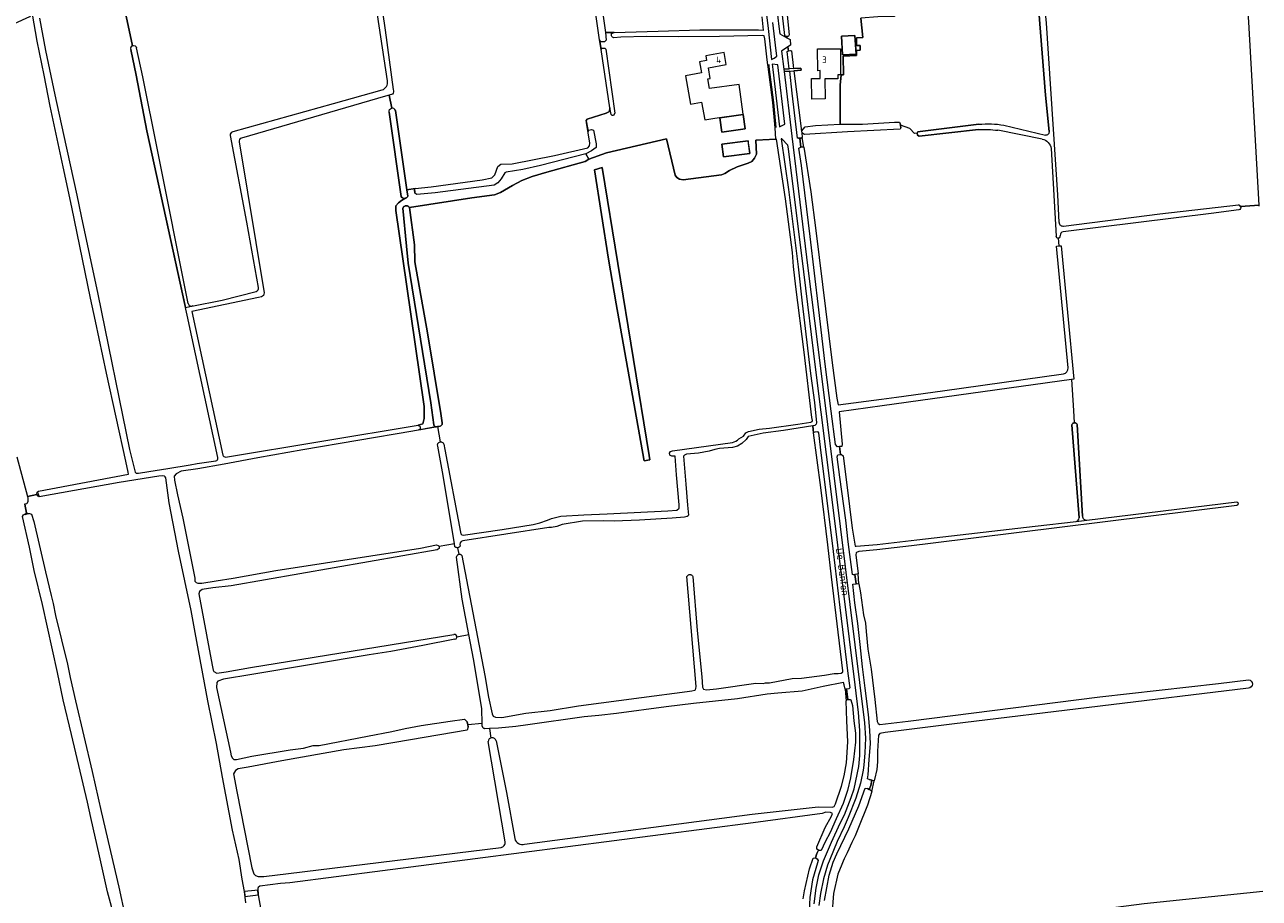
# Model space of a CAD drawing. Header units: metres. Extents: x 209813 to 223847, y 571801 to 587119.
# Tile 481 of 656: x 216462 to 217179, y 580041 to 580548. Entities that reach past the tile are written whole.
import ezdxf
from ezdxf.enums import TextEntityAlignment as Align

# ---------------------------------------------------------------- set-up
doc = ezdxf.new("R2010")
doc.units = ezdxf.units.M
for name, color, linetype, lineweight in [('B-RO-GK-BESCHOEIING-G', 8, 'GK-BESCHOEIING', 0), ('B-RO-GR-BOUWLAND-GV', 8, 'Continuous', 0), ('B-RO-GR-GRAS-GV', 8, 'Continuous', 0), ('B-RO-KW-KUNSTWERK_DEK-GV', 8, 'Continuous', 0), ('B-RO-OG-BEBOUWING-GV', 8, 'Continuous', 0), ('B-RO-OG-BEBOUWING-T18', 8, 'Continuous', 0), ('B-RO-OG-TERREIN_ERF-GV', 8, 'Continuous', 0), ('B-RO-OG-TOPOGRAFIE-T18', 8, 'Continuous', 0), ('B-RO-OG-WATER_GREPPEL-GV', 8, 'Continuous', 0), ('B-RO-OG-WEG-GV', 8, 'Continuous', 0), ('B-RO-VH-ONVERHARD-GV', 8, 'Continuous', 0), ('B-RO-VH-VERHARDING_BETONSTRAATSTEEN-GV', 8, 'Continuous', 0)]:
    doc.layers.add(name, color=color, linetype=linetype, lineweight=lineweight)
doc.styles.add('NLCS-ISO-M200-T18', font='txt', dxfattribs={"height": 0.36})
doc.linetypes.add('GK-BESCHOEIING', pattern='A,30,-5,[1,NLCS.shx,S=1,R=0,X=0,Y=0],-5', length=40)

msp = doc.modelspace()

# ---------------------------------------------------------------- linework, layer by layer
at = {"layer": 'B-RO-GK-BESCHOEIING-G', "flags": 128}
for points in [[(216905.435, 580533.01), (216905.63, 580533.05)], [(216905.63, 580533.05), (216905.95, 580533.115), (216906.835, 580533.13)], [(216898.57, 580488.422), (216897.216, 580503.038), (216894.572, 580523.774), (216894.465, 580525.069)], [(216970.711, 580489.822), (216970.544, 580490.77)], [(216970.967, 580488.374), (216970.711, 580489.822)], [(216911.556, 580482.214), (216912.262, 580482.299)], [(216912.262, 580482.299), (216913.061, 580482.395)], [(216913.239, 580486.409), (216913.388, 580485.466)], [(216912.94, 580477.111), (216912.901, 580477.107)], [(216913.787, 580477.193), (216912.94, 580477.111)], [(216688.426, 580452.208), (216688.527, 580451.369)], [(216688.527, 580451.369), (216688.65, 580450.344)], [(216469.553, 580276.362), (216469.742, 580275.532)], [(216469.742, 580275.532), (216469.95, 580274.618)], [(216463.006, 580263.859), (216461.996, 580263.634)], [(216464.308, 580264.148), (216463.006, 580263.859)], [(216939.506, 580162.344), (216939.374, 580162.326)], [(216940.773, 580162.517), (216939.506, 580162.344)], [(216719.313, 580141.685), (216719.056, 580143.283)], [(216719.518, 580140.416), (216719.313, 580141.685)], [(216952.56, 580109.851), (216954.067, 580109.422)], [(216954.067, 580109.422), (216954.603, 580109.269)], [(216952.598, 580104.113), (216951.62, 580104.636)], [(216953.172, 580103.806), (216952.598, 580104.113)]]:
    msp.add_lwpolyline(points, dxfattribs=at)
at = {"layer": 'B-RO-GR-BOUWLAND-GV', "flags": 128}
for points in [[(217168.437, 580442.639), (217179.315, 580443.36), (217173.304, 580549.751), (217164.401, 580681.827), (217159.364, 580760.949), (217159.311, 580776.364), (217157.39, 580808.927), (217153.44, 580874.417), (217149.669, 580924.923), (217146.457, 580979.99), (217142.47, 581030.903), (217140.038, 581067.011), (217139.58, 581068.385), (217138.778, 581068.775), (217137.137, 581068.735), (217099.847, 581066.485), (217088.288, 581066.177), (217087.15, 581066.445), (217084.21, 581097.833), (217080.575, 581140.949)], [(216672.607, 580515.623), (216666.768, 580553.971), (216649.412, 580628.668), (216645.764, 580642.279), (216640.48, 580639.665), (216640.751, 580639.311), (216640.225, 580637.71), (216628.718, 580632.363), (216589.233, 580613.028), (216560.768, 580599.793), (216560.007, 580600.085), (216559.692, 580600.68), (216553.519, 580597.702), (216553.707, 580597.457), (216553.899, 580596.367), (216540.176, 580589.571), (216515.662, 580577.724), (216524.543, 580535.996)], [(216457.312, 580297.297), (216463.447, 580274.137), (216468.977, 580275.362), (216469.072, 580276.735), (216469.876, 580277.318), (216522.21, 580287.174), (216522.023, 580288.373), (216520.532, 580294.642), (216509.36, 580345.76), (216502.885, 580375.961), (216500.137, 580389.443), (216492.263, 580427.164), (216489.311, 580442.242), (216484.107, 580465.653), (216476.597, 580500.913), (216473.222, 580518.957), (216469.164, 580538.717), (216466.352, 580554.376), (216465.109, 580553.728), (216464.674, 580552.818), (216448.945, 580545.591)], [(216582.907, 580486.102), (216641.36, 580502.52), (216669.49, 580510.293)], [(216675.107, 580499.729), (216673.618, 580507.29), (216671.419, 580506.688), (216587.803, 580482.398)], [(216682.36, 580447.332), (216682.156, 580447.36), (216681.762, 580447.477), (216681.576, 580447.564), (216681.399, 580447.67), (216681.082, 580447.931), (216680.654, 580448.408), (216673.639, 580497.376)], [(216597.773, 580395.618), (216590.985, 580433.457), (216581.483, 580483.805)], [(216586.397, 580480.099), (216600.918, 580392.461)], [(216578.582, 580297.094), (216690.555, 580315.562), (216693.233, 580316.482), (216693.987, 580319.483), (216694.073, 580326.508), (216683.748, 580397.509), (216677.477, 580440.292), (216677.556, 580442.991), (216679.064, 580444.737), (216680.731, 580446.166), (216682.771, 580447.337), (216682.566, 580447.324), (216682.36, 580447.332)], [(217065.565, 580431.267), (217121.512, 580438.43), (217167.28, 580443.545)], [(216599.378, 580390.182), (216597.761, 580389.823), (216558.965, 580381.569), (216576.945, 580298.241)], [(216559.033, 580384.777), (216576.539, 580388.293), (216596.298, 580393.326)], [(216462.862, 580264.613), (216461.894, 580269.674), (216461.471, 580269.587)], [(216514.292, 580028.897), (216510.003, 580044.691), (216505.224, 580065.486), (216500.253, 580087.712), (216498.259, 580096.771), (216489.074, 580136.035), (216484.209, 580156.033), (216480.798, 580172.071), (216472.205, 580211.547), (216467.287, 580231.301), (216464.641, 580244.697), (216460.54, 580262.616), (216461.081, 580263.506), (216462.862, 580264.613)]]:
    msp.add_lwpolyline(points, dxfattribs=at)
at = {"layer": 'B-RO-GR-BOUWLAND-GV'}
for points in [[(216524.543, 580535.996, -0.4575654), (216526.82, 580534.699)], [(216669.49, 580510.293, 0.3768996), (216672.607, 580515.623)], [(216673.639, 580497.376, -0.437896), (216675.107, 580499.729)], [(216581.483, 580483.805, -0.3887255), (216582.907, 580486.102)], [(216587.803, 580482.398, 0.3872609), (216586.397, 580480.099)], [(217062.924, 580433.326, 0.4252258), (217065.565, 580431.267)], [(216596.298, 580393.326, 0.3931398), (216597.773, 580395.618)], [(216600.918, 580392.461, -0.3983049), (216599.378, 580390.182)], [(216556.853, 580386.299, 0.6015198), (216559.691, 580385.114)], [(216576.945, 580298.241, 0.3282513), (216578.582, 580297.094)]]:
    msp.add_lwpolyline(points, format="xyb", dxfattribs=at)
at = {"layer": 'B-RO-GR-GRAS-GV', "flags": 128}
for points in [[(216688.795, 580453.173), (216697.959, 580454.088), (216727.639, 580458.096), (216733.211, 580459.18), (216735.012, 580460.936), (216736.706, 580465.856), (216738.556, 580467.159), (216745.092, 580467.491), (216769.67, 580472.307), (216789.137, 580476.734), (216790.077, 580477.823), (216790.341, 580479.368), (216788.404, 580491.325), (216788.092, 580492.622), (216788.625, 580493.41), (216799.751, 580496.741), (216801.625, 580497.796), (216801.901, 580499.914), (216796.764, 580533.794), (216795.828, 580539.469), (216778.339, 580663.136)], [(216782.374, 580663.468), (216799.29, 580543.707), (216804.398, 580543.707), (216829.879, 580544.51), (216854.238, 580545.181), (216878.252, 580545.208), (216888.26, 580545.297), (216891.003, 580545.086), (216891.178, 580545.086), (216890.404, 580552.845)], [(217054.99, 580507.205), (217048.261, 580592.94)], [(216524.543, 580535.996), (216515.662, 580577.724)], [(216668.354, 580565.215), (216671.302, 580545.096), (216676.057, 580510.632)], [(216968.823, 580562.028), (216967.203, 580561.88), (216967.415, 580552.969), (216957.615, 580552.7), (216947.775, 580552.077), (216948.859, 580540.825), (216945.254, 580540.536), (216945.19, 580536.223), (216947.314, 580536.159), (216947.443, 580533.391), (216945.19, 580533.133), (216945.254, 580530.366), (216937.401, 580529.979), (216937.605, 580519.174), (216936.384, 580519.161), (216935.691, 580513.173), (216935.77, 580497.764), (216935.705, 580490.406), (216948.718, 580490.506), (216967.277, 580491.576), (216970.291, 580491.558), (216970.544, 580490.77), (216970.711, 580489.822)], [(216470.342, 580551.971), (216473.969, 580533.136), (216479.349, 580507.385), (216484.42, 580484.352), (216492.041, 580449.297), (216494.586, 580437.088), (216504.239, 580391.744), (216522.796, 580301.574), (216525.954, 580288.362), (216526.603, 580287.845), (216527.912, 580287.782), (216534.062, 580288.664), (216544.99, 580290.535), (216557.936, 580292.648), (216562.143, 580293.364), (216572.848, 580294.951)], [(216574.05, 580296.807), (216556.179, 580379.485), (216532.843, 580486.483), (216526.652, 580518.867), (216523.465, 580533.854)], [(216675.502, 580507.806), (216673.618, 580507.29), (216675.107, 580499.729)], [(217057.144, 580486.261), (217054.99, 580507.205)], [(216677.264, 580498.426), (216683.956, 580452.394), (216688.795, 580453.173)], [(216976.313, 580487.838), (216970.711, 580489.822), (216970.967, 580488.374), (216970.679, 580487.453), (216940.076, 580485.918), (216915.075, 580484.475), (216913.388, 580485.466), (216913.706, 580482.786)], [(216980.398, 580485.18), (216980.849, 580485.953), (216982.201, 580486.275), (217016.353, 580490.37)], [(217030.862, 580489.851), (217054.981, 580484.023)], [(216834.902, 580481.862), (216799.859, 580473.846), (216789.62, 580470.115), (216787.556, 580468.845), (216765.199, 580462.638), (216756.838, 580459.992), (216750.805, 580457.664), (216745.302, 580454.912), (216738.317, 580450.785), (216734.93, 580449.409), (216721.595, 580447.716), (216685.371, 580442.116), (216688.448, 580420.276), (216688.466, 580410.431), (216696.006, 580369.344), (216703.644, 580322.479), (216704.512, 580316.975), (216704.385, 580316.044), (216704.11, 580315.599), (216703.686, 580315.24), (216703.199, 580315.049), (216702.251, 580314.824), (216701.64, 580314.777), (216703.249, 580305.897), (216703.677, 580305.945), (216704.058, 580305.889), (216704.312, 580305.794), (216704.662, 580305.587), (216704.939, 580305.349), (216705.209, 580304.897), (216705.368, 580304.508), (216705.908, 580301.404), (216715.041, 580253.411), (216715.349, 580252.441), (216715.879, 580251.845), (216716.738, 580251.647), (216739.228, 580254.954), (216757.418, 580257.931), (216761.122, 580258.857), (216765.753, 580260.444), (216767.935, 580261.436), (216773.478, 580262.776), (216786.839, 580263.57), (216800.399, 580264.165), (216835.655, 580265.819), (216840.814, 580266.282), (216842.152, 580267.416), (216842.152, 580269.334), (216840.555, 580286.717), (216839.858, 580297.596), (216837.979, 580297.592), (216836.845, 580298.296), (216836.581, 580299.355), (216837.176, 580300.347), (216838.284, 580300.769), (216873.086, 580305.641)], [(216876.885, 580307.704), (216879.496, 580309.329), (216880.92, 580311.183), (216882.397, 580311.904), (216888.715, 580313.382), (216894.757, 580313.909), (216911.103, 580316.15), (216918.695, 580317.372), (216919.382, 580317.747), (216919.605, 580318.358), (216919.351, 580320.047), (216914.819, 580357.97), (216909.936, 580396.059), (216908.692, 580407.692), (216908.045, 580415.825), (216904.02, 580447.032), (216898.742, 580481.735), (216886.661, 580481.06), (216887.158, 580472.999), (216885.967, 580470.618), (216884.38, 580468.765), (216882.263, 580467.707), (216875.913, 580465.723), (216871.415, 580463.606), (216868.769, 580461.754), (216866.785, 580461.093), (216844.427, 580458.05), (216842.311, 580458.447), (216840.856, 580459.505), (216839.797, 580460.828), (216834.902, 580481.862)], [(217016.107, 580487.397), (216981.621, 580483.443), (216980.656, 580483.957), (216980.398, 580485.18), (216978.922, 580484.974), (216976.313, 580487.838)], [(217053.054, 580481.787), (217027.369, 580486.876)], [(216914.601, 580477.098), (216918.691, 580451.049), (216921.63, 580428.747), (216931.041, 580351.913), (216933.861, 580331.247), (216934.599, 580327.398), (216959.755, 580330.707), (216968.562, 580331.894), (216995.294, 580335.641), (217065.443, 580345.395)], [(217167.34, 580440.672), (217151.28, 580438.506), (217065.389, 580427.93)], [(217179.342, 580442.874), (217179.315, 580443.36), (217168.437, 580442.639)], [(217068.178, 580348.925), (217061.526, 580419.563), (217062.976, 580419.692), (217062.614, 580424.227)], [(217063.634, 580425.738), (217063.646, 580425.623)], [(217062.976, 580419.692), (217064.09, 580419.791), (217071.523, 580342.358), (217070.119, 580342.163), (217071.357, 580324.229), (217071.678, 580317.011), (217072.113, 580317.032), (217072.399, 580316.975), (217072.667, 580316.863), (217072.909, 580316.701), (217073.2, 580316.377), (217073.441, 580315.973), (217076.573, 580262.804)], [(217070.119, 580342.163), (216960.247, 580326.924)], [(216960.247, 580326.924), (216935.121, 580323.414), (216937.001, 580304.631), (216936.709, 580303.326), (216935.392, 580303.217), (216935.93, 580298.577), (216936.441, 580298.633), (216937.466, 580297.761), (216939.674, 580280.909), (216942.759, 580255.747), (216944.5, 580245.351), (216944.947, 580245.288), (216957.228, 580246.37), (216980.245, 580249.04), (217049.004, 580256.927), (217072.929, 580259.762)], [(217074.57, 580261.822), (217070.47, 580315.857), (217070.659, 580316.256), (217070.918, 580316.606), (217071.268, 580316.865), (217071.678, 580317.011)], [(216701.64, 580314.777), (216687.459, 580312.203), (216623.477, 580301.256), (216597.358, 580296.68), (216577.722, 580293.071), (216562.455, 580290.208), (216552.71, 580288.992), (216549.925, 580287.396), (216548.776, 580286.072), (216548.923, 580283.764), (216550.576, 580275.125), (216553.721, 580261.687), (216554.496, 580257.689), (216560.637, 580226.764), (216560.767, 580224.988), (216561.515, 580224.338), (216562.387, 580223.865), (216564.729, 580223.957), (216573.113, 580225.186), (216583.023, 580226.833), (216607.858, 580231.274), (216691.821, 580244.26), (216701.207, 580246.089), (216702.176, 580245.824), (216702.628, 580245.178)], [(216714.256, 580240.669), (216714.571, 580240.684), (216714.728, 580240.668), (216714.882, 580240.637), (216715.179, 580240.531), (216715.318, 580240.456), (216715.57, 580240.267), (216715.681, 580240.155), (216715.886, 580239.902), (216725.025, 580192.415), (216729.25, 580170.264), (216731.351, 580157.708), (216733.42, 580147.931), (216734.091, 580146.548), (216735.348, 580146.037), (216739.152, 580145.935), (216753.127, 580148.425), (216767.164, 580149.99), (216783.578, 580152.63), (216820.261, 580157.4), (216846.823, 580161.018), (216849.626, 580161.383), (216851.281, 580161.736), (216851.627, 580161.992), (216851.924, 580162.756), (216852.053, 580163.816), (216849.056, 580198.106), (216846.703, 580227.743), (216846.85, 580228.028), (216846.948, 580228.18), (216847.189, 580228.45), (216847.329, 580228.565), (216847.64, 580228.751), (216847.982, 580228.87), (216848.16, 580228.903), (216848.522, 580228.914), (216848.879, 580228.852), (216849.05, 580228.795), (216849.372, 580228.629), (216849.519, 580228.523), (216849.776, 580228.268), (216849.884, 580228.122), (216850.108, 580227.746), (216852.679, 580196.36), (216855.359, 580169.39), (216855.833, 580163.439), (216856.334, 580162.329), (216857.965, 580162.011), (216863.966, 580162.59), (216886.784, 580165.728), (216891.014, 580165.608), (216892.401, 580165.983), (216894.672, 580166.042), (216907.814, 580168.467), (216913.238, 580168.739), (216926.627, 580170.424), (216932.348, 580171.357), (216934.574, 580171.388), (216936.413, 580171.663), (216937.193, 580172.098), (216937.323, 580172.237), (216937.283, 580173.019), (216930.663, 580227.591), (216928.603, 580246.175), (216924.568, 580279.488), (216920.237, 580311.161), (216919.764, 580315.249), (216902.718, 580312.596), (216891.029, 580311.057), (216882.273, 580308.967), (216881.042, 580307.237), (216878.661, 580305.021), (216876.114, 580303.467), (216873.237, 580302.64), (216865.531, 580302.045), (216862.951, 580301.582), (216859.545, 580300.589), (216853.426, 580299.432), (216846.382, 580298.737), (216845.588, 580298.473), (216845.198, 580298.202), (216844.731, 580297.646)], [(216711.598, 580246.729), (216705.003, 580286.457), (216701.884, 580303.428), (216701.796, 580304.127), (216701.82, 580304.413), (216701.883, 580304.73), (216702.003, 580304.984), (216702.288, 580305.373), (216702.534, 580305.603), (216702.931, 580305.802), (216703.249, 580305.897)], [(216844.731, 580297.646), (216846.041, 580281.424), (216847.1, 580269.206), (216847.522, 580263.421), (216847.443, 580262.945), (216846.887, 580262.627), (216845.194, 580262.23), (216838.116, 580261.701), (216819.199, 580260.378), (216804.448, 580259.849), (216798.429, 580260.114), (216785.993, 580259.915), (216774.087, 580257.865), (216771.177, 580256.806), (216768.068, 580256.145), (216766.403, 580256.16), (216716.387, 580248.544)], [(216590.251, 580038.181), (216589.632, 580044.744), (216588.225, 580051.912), (216586.435, 580063.412), (216582.504, 580080.412), (216576.693, 580111.117), (216573.296, 580130.657), (216568.318, 580155.59), (216560.832, 580195.179), (216558.623, 580207.899), (216551.297, 580242.421), (216545.708, 580270.612), (216543.805, 580285.003), (216543.514, 580285.677), (216542.982, 580286.071), (216542.162, 580286.152), (216539.732, 580286.007), (216516.785, 580282.339), (216470.31, 580274.052), (216469.707, 580274.301), (216468.977, 580275.362), (216463.447, 580274.137), (216463.707, 580273.154), (216463.707, 580271.208), (216463, 580269.903), (216461.894, 580269.674), (216462.862, 580264.613), (216463.674, 580264.617), (216464.679, 580264.405), (216465.78, 580264.008), (216467.137, 580259.763), (216473.91, 580230.524), (216477.176, 580216.749), (216478.424, 580212.024), (216479.704, 580205.055), (216486.721, 580176.905), (216488.234, 580169.12), (216491.27, 580155.502), (216501.094, 580114.417), (216506.301, 580091.352), (216516.442, 580047.329), (216520.301, 580030.218)], [(217166.228, 580268.882), (216988.232, 580246.87), (216977.204, 580245.492), (216957.02, 580243.211), (216946.579, 580242.22), (216945.237, 580241.737), (216945.002, 580241.502), (216944.925, 580240.342), (216946.241, 580229.331)], [(217079.162, 580260.458), (217166.334, 580271.152)], [(216713.132, 580244.471), (216712.769, 580244.535), (216712.427, 580244.671), (216712.268, 580244.765), (216711.875, 580245.053), (216711.598, 580246.729), (216702.628, 580245.178), (216702.652, 580243.972), (216701.601, 580243.18), (216581.842, 580222.398), (216571.154, 580221.148), (216565.022, 580220.279), (216563.482, 580219.094), (216563.003, 580217.658), (216567.439, 580193.801), (216570.769, 580176.263), (216571.37, 580173.252), (216571.801, 580172.557), (216573.478, 580171.504), (216578.83, 580172.346), (216593.107, 580174.853), (216711.295, 580194.091)], [(216714.834, 580245.37), (216714.618, 580245.072), (216714.346, 580244.823), (216714.193, 580244.721), (216713.858, 580244.566), (216713.5, 580244.481)], [(216713.043, 580192.742), (216720.026, 580194.097), (216716.103, 580214.67), (216712.861, 580239.055), (216712.939, 580239.465), (216712.984, 580239.616), (216713.117, 580239.902), (216713.303, 580240.156), (216713.535, 580240.368), (216713.805, 580240.531), (216713.951, 580240.592), (216714.256, 580240.669), (216713.5, 580244.481), (216713.132, 580244.471)], [(216946.645, 580223.559), (216947.581, 580218.219), (216949.333, 580205.465), (216950.386, 580200.572), (216950.826, 580195.844), (216951.911, 580185.575), (216953.788, 580173.999), (216955.935, 580156.286), (216957.321, 580143.589), (216957.854, 580142.359), (216958.72, 580141.726), (216975.261, 580143.633), (217086.703, 580157.8), (217155.539, 580165.679), (217173.013, 580167.652)], [(216711.844, 580191.307), (216693.118, 580187.732), (216674.631, 580184.264), (216662.034, 580182.267), (216593.743, 580170.803)], [(216727.685, 580142.433), (216727.444, 580150.793), (216724.336, 580169.595), (216722.715, 580179.995), (216720.026, 580194.097)], [(216593.743, 580170.803), (216577.344, 580168.17), (216574.048, 580167.04), (216573.415, 580166.154), (216573.279, 580163.338), (216581.338, 580125.712), (216581.782, 580123.538), (216582.598, 580122.164), (216583.417, 580121.447), (216584.865, 580121.371), (216593.811, 580123.348), (216616.072, 580127.005), (216623.941, 580128.077), (216629.506, 580129.55), (216632.909, 580129.659), (216661.062, 580134.974), (216675.168, 580137.716), (216682.879, 580139.55), (216692.15, 580141.123), (216709.176, 580143.812), (216717.476, 580144.791), (216719.056, 580143.283), (216719.313, 580141.685)], [(216938.636, 580162.302), (216938.155, 580164.854), (216937.754, 580166.148), (216925.804, 580163.793), (216913.731, 580161.176), (216899.425, 580160.065), (216893.354, 580159.434), (216876.016, 580156.758), (216850.582, 580153.9)], [(217172.989, 580162.877), (217000.555, 580141.954), (216961.897, 580137.12), (216958.767, 580136.645), (216957.942, 580135.496), (216957.368, 580126.209), (216957.345, 580120.069), (216956.966, 580115.621), (216955.777, 580109.921), (216955.533, 580109.12)], [(216850.582, 580153.9), (216834.639, 580152.106), (216805.809, 580148.269), (216795.543, 580147.026), (216786.975, 580146.218), (216754.292, 580141.625), (216747.309, 580140.667), (216737.186, 580139.645), (216731.996, 580139.447), (216732.72, 580133.919)], [(216752.377, 580072.276), (216884.577, 580089.764), (216922.897, 580093.977), (216931.102, 580093.739), (216932.344, 580094.251), (216933.057, 580095.805), (216936.516, 580105.988), (216938.053, 580112.049), (216939.386, 580119.444), (216940.223, 580131.753), (216939.622, 580143.89), (216939.17, 580155.517)], [(216731.996, 580139.447), (216729.223, 580139.342), (216729.063, 580139.381), (216728.874, 580139.45), (216728.694, 580139.538), (216728.524, 580139.644), (216728.366, 580139.768), (216728.222, 580139.909), (216728.094, 580140.063), (216727.983, 580140.23), (216727.891, 580140.408), (216727.818, 580140.595), (216727.765, 580140.788), (216727.685, 580142.433), (216719.313, 580141.685), (216719.518, 580140.416), (216718.913, 580138.409), (216686.056, 580132.838), (216665.534, 580129.327), (216647.224, 580127), (216611.228, 580120.666), (216591.743, 580117.049), (216585.814, 580116.129), (216584.366, 580115.061), (216583.157, 580113.177), (216585.129, 580102.883), (216593.905, 580058.538), (216594.985, 580055.149), (216596.047, 580054.008), (216597.592, 580053.439), (216600.789, 580053.525), (216615.048, 580055.245), (216738.638, 580070.44)], [(216741.037, 580073.707), (216731.11, 580132.002)], [(216735.82, 580132.333), (216741.915, 580102.247), (216746.656, 580075.51)], [(216954.127, 580102.957), (216951.703, 580094.915), (216946.412, 580082.03), (216944.495, 580077.042), (216942.47, 580073.343), (216939.824, 580067.194), (216938.021, 580063.717), (216937.566, 580062.37), (216936.618, 580060.446), (216934.406, 580054.859), (216931.928, 580043.577), (216930.901, 580030.807), (216930.639, 580025.156), (216931.062, 580019.802), (216931.424, 580018.38), (216932.096, 580017.281), (216932.959, 580017.052), (216947.841, 580018.409), (216952.849, 580018.808), (216963.655, 580020.337), (216973.973, 580021.101), (217039.045, 580028.28), (217112.465, 580037.741), (217181.393, 580044.984)], [(216914.295, 580040.452), (216914.934, 580045.248), (216917.957, 580057.979), (216920.081, 580064.076), (216921.388, 580064.329), (216922.143, 580066.782), (216923.125, 580068.888), (216922.598, 580069.186), (216922.26, 580069.456), (216922.099, 580070.65), (216926.97, 580081.904), (216930.664, 580088.533), (216931.332, 580090.034), (216930.136, 580090.754), (216927.316, 580090.784), (216925.35, 580090.065), (216885.194, 580084.635), (216615.861, 580049.827), (216610.53, 580049.404), (216598.425, 580047.837), (216597.427, 580047.073), (216597.311, 580046.48), (216597.501, 580042.82), (216600.526, 580025.47)]]:
    msp.add_lwpolyline(points, dxfattribs=at)
at = {"layer": 'B-RO-GR-GRAS-GV'}
for points in [[(216676.057, 580510.632, -0.2649656), (216675.502, 580507.806)], [(217016.353, 580490.37, -0.0688422), (217030.862, 580489.851)], [(217168.437, 580442.639, -0.4740376), (217167.34, 580440.672)], [(217062.614, 580424.227, -0.4266549), (217061.249, 580425.314)], [(217065.389, 580427.93, 0.3934927), (217063.634, 580425.738)], [(217065.443, 580345.395, 0.3946369), (217068.178, 580348.925)], [(216873.086, 580305.641, 0.1872539), (216876.885, 580307.704)], [(216572.848, 580294.951, 0.5318711), (216574.05, 580296.807)], [(217166.334, 580271.152, -0.6704224), (217166.228, 580268.882)], [(217072.929, 580259.762, 0.3819412), (217074.57, 580261.822)], [(217076.573, 580262.804, 0.4338557), (217079.162, 580260.458)], [(216716.387, 580248.544, 0.4118455), (216714.834, 580245.37)], [(217173.013, 580167.652, -0.9738196), (217172.989, 580162.877)], [(216738.638, 580070.44, 0.4457388), (216741.037, 580073.707)], [(216746.656, 580075.51, 0.442592), (216752.377, 580072.276)]]:
    msp.add_lwpolyline(points, format="xyb", dxfattribs=at)
at = {"layer": 'B-RO-GR-GRAS-GV', "flags": 128}
for points in [[(216913.787, 580477.193), (216914.601, 580477.098), (216913.706, 580482.786), (216913.061, 580482.395), (216912.262, 580482.299), (216912.94, 580477.111)], [(216805.578, 580386.153), (216801.08, 580412.082), (216793.023, 580464.015), (216797.431, 580465.253), (216824.687, 580298.08), (216825.152, 580295.543), (216821.787, 580294.96), (216821.718, 580295.798)], [(216946.241, 580229.331), (216945.378, 580229.001), (216944.286, 580228.834), (216944.96, 580223.533), (216945.753, 580223.603), (216946.645, 580223.559)], [(216938.636, 580162.302), (216939.17, 580155.517), (216939.588, 580156.313), (216940.248, 580156.305), (216939.374, 580162.326)], [(216953.172, 580103.806), (216954.127, 580102.957), (216955.533, 580109.12), (216954.603, 580109.269), (216954.067, 580109.422), (216953.6, 580106.441), (216952.598, 580104.113)]]:
    msp.add_lwpolyline(points, close=True, dxfattribs=at)
at = {"layer": 'B-RO-GR-GRAS-GV'}
for centre, radius, start, end in [((216711.623, 580192.71), 1.42, 278.951138, 104.095814), ((216733.503, 580131.627), 2.422, 16.941652, 171.887339)]:
    msp.add_arc(centre, radius, start, end, dxfattribs=at)
at = {"layer": 'B-RO-KW-KUNSTWERK_DEK-GV', "flags": 128}
msp.add_lwpolyline([(216595.644, 580045.387), (216589.632, 580044.744), (216589.825, 580041.904), (216597.501, 580042.82), (216597.321, 580045.566)], close=True, dxfattribs=at)
at = {"layer": 'B-RO-OG-BEBOUWING-GV', "flags": 128}
for points in [[(216937.134, 580530.644), (216944.963, 580531.092), (216944.34, 580541.986), (216936.511, 580541.538)], [(216857.064, 580492.914), (216862.817, 580493.956), (216879.359, 580496.319), (216876.965, 580513.435), (216859.897, 580511.143), (216858.883, 580516.74), (216860.285, 580516.994), (216859.175, 580523.119), (216869.575, 580525.003), (216868.312, 580531.973), (216857.603, 580530.033), (216858.085, 580527.378), (216854.038, 580526.644), (216855.191, 580520.281), (216845.831, 580518.584), (216848.831, 580502.03), (216855.204, 580503.184)], [(216865.783, 580494.057), (216866.935, 580485.82), (216880.561, 580487.726), (216879.409, 580495.963)], [(216867.932, 580471.4), (216883.184, 580473.46), (216882.19, 580480.817), (216866.938, 580478.757)]]:
    msp.add_lwpolyline(points, close=True, dxfattribs=at)
at = {"layer": 'B-RO-OG-TERREIN_ERF-GV', "flags": 128}
msp.add_lwpolyline([(216904.939, 580553.835), (216906.084, 580542.293), (216905.906, 580541.918), (216905.625, 580541.615), (216905.265, 580541.41), (216904.998, 580541.338), (216904.758, 580541.321), (216904.832, 580540.596), (216906.727, 580539.557), (216906.905, 580536.343), (216905.371, 580535.302), (216905.63, 580533.05), (216905.95, 580533.115), (216906.835, 580533.13), (216907.426, 580532.966), (216908.606, 580522.695), (216912.887, 580523.001), (216913.045, 580521.715), (216908.887, 580521.387), (216913.239, 580486.409), (216915.411, 580488.902), (216921.401, 580489.582), (216935.705, 580490.406), (216935.77, 580497.764), (216935.691, 580513.173), (216936.384, 580519.161), (216937.605, 580519.174), (216937.401, 580529.979), (216945.254, 580530.366), (216945.19, 580533.133), (216947.443, 580533.391), (216947.314, 580536.159), (216945.19, 580536.223), (216945.254, 580540.536), (216948.859, 580540.825), (216947.775, 580552.077)], dxfattribs=at)
for points in [[(216796.764, 580533.794), (216797.322, 580534.54), (216798.98, 580534.608), (216799.494, 580533.922), (216804.881, 580496.907), (216804.064, 580495.55), (216803.851, 580495.482), (216803.627, 580495.459), (216803.295, 580495.51), (216802.995, 580495.659), (216802.825, 580495.807), (216802.636, 580496.084), (216801.901, 580499.914), (216801.625, 580497.796), (216799.751, 580496.741), (216788.625, 580493.41), (216788.092, 580492.622), (216788.404, 580491.325), (216789.238, 580486.212), (216789.72, 580487.02), (216791.265, 580487.351), (216792.368, 580486.943), (216793.935, 580479.056), (216793.845, 580476.986), (216791.302, 580474.93), (216787.925, 580473.223), (216789.62, 580470.115), (216799.859, 580473.846), (216834.902, 580481.862), (216839.797, 580460.828), (216840.856, 580459.505), (216842.311, 580458.447), (216844.427, 580458.05), (216866.785, 580461.093), (216868.769, 580461.754), (216871.415, 580463.606), (216875.913, 580465.723), (216882.263, 580467.707), (216884.38, 580468.765), (216885.967, 580470.618), (216887.158, 580472.999), (216886.661, 580481.06), (216898.451, 580481.716), (216897.933, 580488.355), (216896.579, 580502.968), (216893.935, 580523.704), (216893.697, 580524.972), (216893.411, 580527.718), (216891.967, 580539.998), (216891.493, 580541.733), (216890.385, 580542.001), (216865.567, 580541.295), (216842.024, 580541.11), (216823.209, 580541.33), (216808.317, 580540.991), (216804.239, 580540.666), (216803.451, 580540.916), (216802.988, 580541.38), (216802.935, 580541.73), (216802.907, 580543.12), (216804.398, 580543.707), (216799.29, 580543.707), (216799.719, 580539.157), (216798.751, 580538.318), (216796.698, 580538.263), (216795.828, 580539.469)], [(216936.511, 580541.538), (216944.34, 580541.986), (216944.963, 580531.092), (216937.134, 580530.644)], [(216936.015, 580519.144), (216934.384, 580519.118), (216934.42, 580516.831), (216926.892, 580516.713), (216927.076, 580505.078), (216919.329, 580504.955), (216919.141, 580516.889), (216924.173, 580516.968), (216924.101, 580521.513), (216922.679, 580521.49), (216922.478, 580534.249), (216935.943, 580534.285)], [(216880.561, 580487.726), (216866.935, 580485.82), (216865.783, 580494.057), (216879.409, 580495.963)], [(216882.347, 580479.655), (216883.184, 580473.46), (216867.932, 580471.4), (216866.938, 580478.757), (216882.19, 580480.817)]]:
    msp.add_lwpolyline(points, close=True, dxfattribs=at)
at = {"layer": 'B-RO-OG-WATER_GREPPEL-GV', "flags": 128}
for points in [[(217048.261, 580592.94), (217054.99, 580507.205), (217057.144, 580486.261)], [(217062.924, 580433.326), (217062.253, 580449.339), (217055.559, 580549.085), (217051.384, 580594.113)], [(216523.465, 580533.854), (216526.652, 580518.867), (216532.843, 580486.483), (216555.198, 580383.982), (216558.844, 580384.738)], [(216556.853, 580386.299), (216539.074, 580475.446), (216530.502, 580517.991), (216526.82, 580534.699)], [(216673.639, 580497.376), (216680.654, 580448.408), (216681.082, 580447.931), (216681.234, 580447.793), (216681.399, 580447.67), (216681.576, 580447.564), (216681.762, 580447.477), (216682.156, 580447.36), (216682.36, 580447.332), (216682.566, 580447.324), (216682.771, 580447.337), (216682.974, 580447.37), (216683.173, 580447.424), (216683.365, 580447.497), (216683.549, 580447.589), (216683.723, 580447.699), (216683.885, 580447.826), (216684.034, 580447.968), (216684.167, 580448.125), (216684.285, 580448.294), (216684.459, 580448.608), (216683.956, 580452.394), (216677.264, 580498.426)], [(217016.353, 580490.37), (216982.201, 580486.275), (216980.849, 580485.953), (216980.398, 580485.18), (216980.656, 580483.957), (216981.621, 580483.443), (217016.107, 580487.397)], [(217058.367, 580476.258), (217061.249, 580425.314)], [(217076.573, 580262.804), (217073.441, 580315.973), (217073.2, 580316.377), (217073.016, 580316.603), (217072.792, 580316.788), (217072.536, 580316.925), (217072.257, 580317.01), (217071.968, 580317.039), (217071.537, 580316.976), (217071.268, 580316.865), (217071.026, 580316.704), (217070.82, 580316.498), (217070.659, 580316.256), (217070.47, 580315.857), (217074.57, 580261.822)], [(217072.929, 580259.762), (217079.162, 580260.458)]]:
    msp.add_lwpolyline(points, dxfattribs=at)
at = {"layer": 'B-RO-OG-WATER_GREPPEL-GV'}
for points in [[(216524.543, 580535.996, 0.401717), (216523.465, 580533.854)], [(216677.264, 580498.426, 0.382875), (216675.107, 580499.729)], [(217016.107, 580487.397, -0.0345492), (217027.369, 580486.876)], [(217053.054, 580481.787, -0.3125005), (217058.367, 580476.258)], [(217057.144, 580486.261, -0.5237674), (217054.981, 580484.023)], [(217168.437, 580442.639, 0.2712559), (217167.28, 580443.545)], [(217062.614, 580424.227, 0.4235078), (217063.646, 580425.623)]]:
    msp.add_lwpolyline(points, format="xyb", dxfattribs=at)
at = {"layer": 'B-RO-OG-WATER_GREPPEL-GV', "flags": 128}
for points in [[(216825.152, 580295.543), (216824.687, 580298.08), (216797.431, 580465.253), (216793.023, 580464.015), (216801.08, 580412.082), (216805.578, 580386.153), (216821.718, 580295.798), (216821.787, 580294.96)], [(216701.402, 580314.761), (216702.251, 580314.824), (216703.199, 580315.049), (216703.686, 580315.24), (216704.11, 580315.599), (216704.385, 580316.044), (216704.512, 580316.975), (216703.644, 580322.479), (216696.006, 580369.344), (216688.466, 580410.431), (216688.448, 580420.276), (216685.371, 580442.116), (216685.098, 580442.423), (216684.943, 580442.566), (216684.774, 580442.693), (216684.594, 580442.803), (216684.403, 580442.895), (216684.205, 580442.967), (216684, 580443.019), (216683.791, 580443.051), (216683.58, 580443.061), (216683.369, 580443.051), (216683.16, 580443.02), (216682.955, 580442.968), (216682.756, 580442.896), (216682.385, 580442.695), (216682.216, 580442.568), (216681.92, 580442.266), (216681.796, 580442.095), (216681.69, 580441.913), (216681.555, 580441.618), (216683.753, 580419.512), (216684.657, 580409.741), (216697.811, 580328.667), (216699.546, 580315.855), (216699.673, 580315.554), (216699.858, 580315.283), (216699.969, 580315.163), (216700.225, 580314.959), (216700.516, 580314.809), (216700.671, 580314.756), (216701.053, 580314.729)]]:
    msp.add_lwpolyline(points, close=True, dxfattribs=at)
at = {"layer": 'B-RO-OG-WEG-GV', "flags": 128}
for points in [[(216889.1, 580695.21), (216888.885, 580695.127), (216888.553, 580695.026), (216887.081, 580693.791), (216885.654, 580692.029), (216884.226, 580688.29), (216888.514, 580648.934), (216897.188, 580572.434), (216900.109, 580547.141), (216900.655, 580542.915), (216904.832, 580540.596), (216904.758, 580541.321), (216904.448, 580541.36), (216904.066, 580541.52), (216903.846, 580541.688), (216903.59, 580542.013), (216902.146, 580553.76), (216900.685, 580565.229), (216896.952, 580598.573), (216893.436, 580630.65), (216888.589, 580675.605), (216887.535, 580690.048)], [(216887.163, 580601.621), (216893.858, 580545.925), (216895.828, 580528.05), (216897.462, 580528.759), (216898.853, 580530.009), (216898.216, 580536.33), (216896.7, 580549.518)], [(216926.636, 580039.607), (216929.267, 580054.286), (216931.628, 580061.865), (216933.823, 580066.752), (216940.868, 580081.142), (216946.638, 580094.644), (216950.28, 580104.869), (216951.62, 580104.636), (216952.598, 580104.113), (216953.6, 580106.441), (216954.067, 580109.422), (216952.56, 580109.851), (216951.638, 580110.197), (216952.043, 580112.585), (216952.653, 580121.55), (216953.328, 580130.475), (216953.08, 580138.457), (216952.121, 580147.531), (216950.346, 580162.873), (216948.637, 580175.293), (216947.389, 580188.304), (216945.964, 580200.418), (216944.341, 580212.479), (216943.191, 580223.325), (216944.96, 580223.533), (216944.286, 580228.834), (216943.809, 580228.761), (216943.434, 580228.756), (216942.951, 580228.923), (216941.008, 580243.346), (216940.411, 580247.931), (216939.071, 580260.473), (216935.612, 580285.511), (216933.92, 580297.226), (216934.442, 580298.411), (216935.93, 580298.577), (216935.392, 580303.217), (216934.155, 580303.114), (216933.063, 580304.348), (216930.49, 580323.785), (216927.038, 580351.068), (216923.358, 580382.622), (216918.311, 580425.195), (216913.335, 580466.339), (216911.793, 580476.545), (216912.94, 580477.111), (216912.262, 580482.299), (216911.556, 580482.214), (216910.86, 580482.379), (216907.85, 580508.417), (216906.419, 580521.193), (216903.117, 580520.932), (216907.595, 580483.397), (216917.007, 580406.773), (216924.633, 580345.562), (216935.795, 580256.77), (216949.85, 580142.753), (216950.434, 580133.808), (216950.132, 580125.4), (216949.438, 580118.25), (216949.128, 580115.182), (216947.634, 580107.694), (216944.83, 580098.916), (216940.368, 580087.735), (216938.029, 580082.373), (216933.954, 580073.847), (216929.687, 580063.314), (216928.365, 580060.158), (216926.008, 580052.056), (216924.258, 580043.551), (216923.398, 580036.674)], [(216920.57, 580037.702), (216921.78, 580046.75), (216923.314, 580054.514), (216925.994, 580062.554), (216930.67, 580073.393), (216935.734, 580084.402), (216938.196, 580089.375), (216942.174, 580099.372), (216943.873, 580104.492), (216946.506, 580117.458), (216947.215, 580123.802), (216947.195, 580138.306), (216946.422, 580148.743), (216944.371, 580164.807), (216931.079, 580272.405), (216921.501, 580349.256), (216914.628, 580404.748), (216905.683, 580476.132), (216905.276, 580478.173), (216901.749, 580481.932), (216901.529, 580481.917), (216905.783, 580452.443), (216911.29, 580407.665), (216913.592, 580386.503), (216918.51, 580345.681), (216920.822, 580328.806), (216922.082, 580316.955), (216921.77, 580316.173), (216921.077, 580315.453), (216919.764, 580315.249), (216920.237, 580311.161), (216920.452, 580311.549), (216921.149, 580311.73), (216922.518, 580311.861), (216923.08, 580311.086), (216924.183, 580302.938), (216931.596, 580242.207), (216935.486, 580209.776), (216940.248, 580171.456), (216941.377, 580163.131), (216940.773, 580162.517), (216939.506, 580162.344), (216940.248, 580156.305), (216941.647, 580156.288), (216942.009, 580156.06), (216942.968, 580152.782), (216943.621, 580143.941), (216944.559, 580136.803), (216944.683, 580131.467), (216943.543, 580121.502), (216941.835, 580110.818), (216940.059, 580103.543), (216937.534, 580095.947), (216933.431, 580086.998), (216929.954, 580079.139), (216927.019, 580073.609), (216924.743, 580068.622), (216923.593, 580068.623), (216923.125, 580068.888), (216922.143, 580066.782), (216921.388, 580064.329), (216922.466, 580063.79), (216922.925, 580062.781), (216922.625, 580061.539), (216919.76, 580051.658), (216918.051, 580041.24), (216917.553, 580029.669)]]:
    msp.add_lwpolyline(points, dxfattribs=at)
for points in [[(216901.719, 580532.825), (216902.954, 580522.292), (216906.127, 580522.519), (216904.973, 580532.629), (216905.435, 580533.01), (216905.63, 580533.05), (216905.371, 580535.302)], [(216903.586, 580490.495), (216899.476, 580524.81), (216896.255, 580525.297), (216896.57, 580522.154), (216900.561, 580488.885)]]:
    msp.add_lwpolyline(points, close=True, dxfattribs=at)
at = {"layer": 'B-RO-VH-ONVERHARD-GV', "flags": 128}
msp.add_lwpolyline([(216688.795, 580453.173), (216683.956, 580452.394), (216684.459, 580448.608), (216684.285, 580448.294), (216684.167, 580448.125), (216684.034, 580447.968), (216683.723, 580447.699), (216683.549, 580447.589), (216683.365, 580447.497), (216683.173, 580447.424), (216682.974, 580447.37), (216682.771, 580447.337), (216680.731, 580446.166), (216679.064, 580444.737), (216677.556, 580442.991), (216677.477, 580440.292), (216683.748, 580397.509), (216694.073, 580326.508), (216693.987, 580319.483), (216693.233, 580316.482), (216690.555, 580315.562), (216691.061, 580315.329), (216691.385, 580315.053), (216691.613, 580314.694), (216691.724, 580314.283), (216691.708, 580313.858), (216691.568, 580313.457), (216691.315, 580313.115), (216690.948, 580312.827), (216701.64, 580314.777), (216701.053, 580314.729), (216700.898, 580314.733), (216700.671, 580314.756), (216700.367, 580314.877), (216700.092, 580315.055), (216699.858, 580315.283), (216699.673, 580315.554), (216699.546, 580315.855), (216697.811, 580328.667), (216684.657, 580409.741), (216683.753, 580419.512), (216681.555, 580441.618), (216681.69, 580441.913), (216681.796, 580442.095), (216681.92, 580442.266), (216682.061, 580442.424), (216682.216, 580442.568), (216682.385, 580442.695), (216682.756, 580442.896), (216682.955, 580442.968), (216683.16, 580443.02), (216683.369, 580443.051), (216683.58, 580443.061), (216683.791, 580443.051), (216684, 580443.019), (216684.205, 580442.967), (216684.403, 580442.895), (216684.594, 580442.803), (216684.774, 580442.693), (216684.943, 580442.566), (216685.098, 580442.423), (216685.371, 580442.116), (216721.595, 580447.716), (216734.93, 580449.409), (216738.317, 580450.785), (216745.302, 580454.912), (216750.805, 580457.664), (216756.838, 580459.992), (216765.199, 580462.638), (216787.556, 580468.845), (216789.62, 580470.115), (216787.925, 580473.223), (216761.511, 580466.425), (216751.304, 580464.11), (216741.72, 580462.643), (216740.92, 580462.249), (216738.71, 580458.719), (216736.888, 580456.427), (216734.701, 580455.084), (216700.433, 580450.475), (216689.801, 580449.506), (216688.65, 580450.344), (216688.426, 580452.208)], close=True, dxfattribs=at)
at = {"layer": 'B-RO-VH-VERHARDING_BETONSTRAATSTEEN-GV', "flags": 128}
msp.add_lwpolyline([(216906.787, 580521.222), (216913.045, 580521.715), (216912.887, 580523.001), (216902.954, 580522.292), (216903.117, 580520.932)], close=True, dxfattribs=at)

# ---------------------------------------------------------------- texts
at = {"layer": 'B-RO-OG-BEBOUWING-T18', "style": 'NLCS-ISO-M200-T18'}
for s, rotation, p in [('4', 10.3, (216865.008, 580527.775)), ('3', 0.9, (216926.578, 580527.933))]:
    msp.add_text(s, height=4, rotation=rotation, dxfattribs=at).set_placement(p, align=Align.MIDDLE)
at = {"layer": 'B-RO-OG-TOPOGRAFIE-T18', "style": 'NLCS-ISO-M200-T18'}
msp.add_text('De Banten', height=4.5, rotation=277, dxfattribs=at).set_placement((216937.183, 580230.483), align=Align.MIDDLE)

doc.saveas('drawing.dxf')
